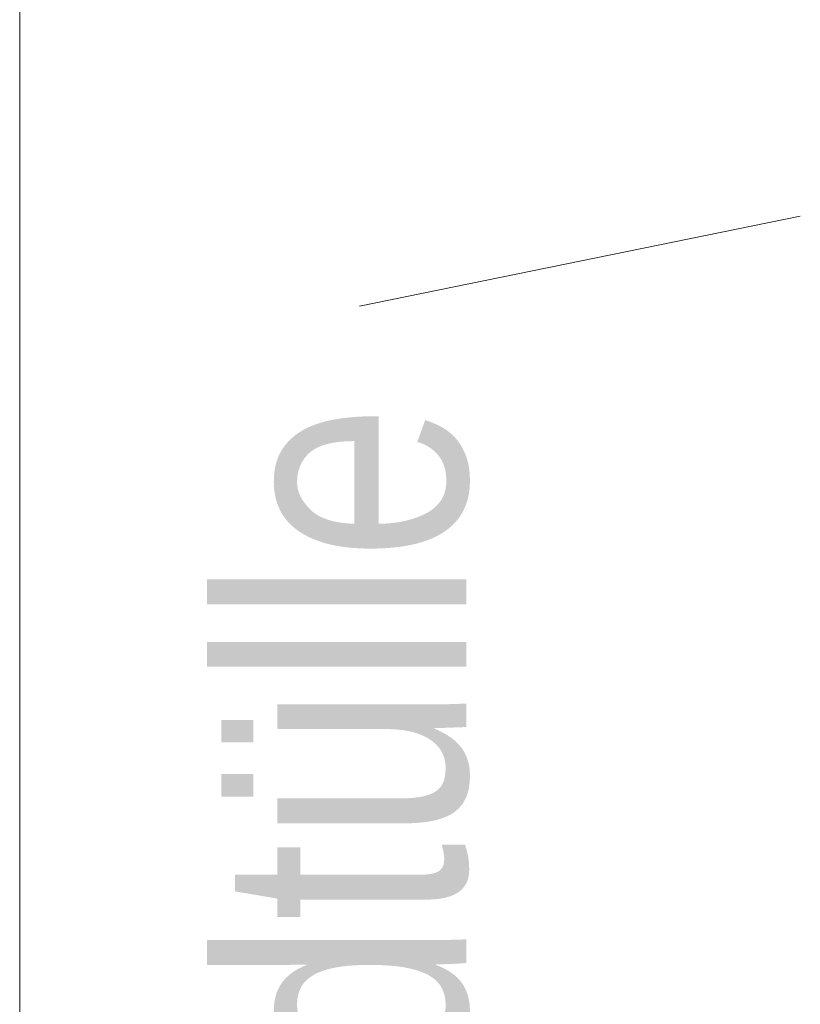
# Model space of a CAD drawing. Extents: x -500 to 300, y 62 to 1162.
# Tile 259 of 289: x 170.57 to 173.74, y 1071.47 to 1075.46. Entities that reach past the tile are written whole.
import ezdxf
from ezdxf.lldxf.tags import DXFTag

# ---------------------------------------------------------------- set-up
doc = ezdxf.new("R2010")
doc.units = 0
doc.layers.get('0').update_dxf_attribs({"lineweight": 13})
doc.layers.add('E_Detail_Beschriftung', color=7, linetype='Continuous', lineweight=13, true_color=0x009900)
doc.layers.add('E_Detail_Linie_Text_Bem', color=7, linetype='Continuous', lineweight=13)
doc.styles.get("Standard").update_dxf_attribs({"font": 'ARIALN.TTF'})
tags = doc.linetypes.add('fein_strichliert-A06G93S58I', pattern=[4, 1, -2, 1]).pattern_tags.tags
tags[8:9] = [DXFTag(74, 4), DXFTag(75, 0), DXFTag(340, '0'), DXFTag(46, 0.0), DXFTag(50, 0.0), DXFTag(44, 0.0), DXFTag(45, 0.0)]
tags[6:7] = [DXFTag(74, 4), DXFTag(75, 0), DXFTag(340, '0'), DXFTag(46, 0.0), DXFTag(50, 0.0), DXFTag(44, 0.0), DXFTag(45, 0.0)]
tags[4:5] = [DXFTag(74, 4), DXFTag(75, 0), DXFTag(340, '0'), DXFTag(46, 0.0), DXFTag(50, 0.0), DXFTag(44, 0.0), DXFTag(45, 0.0)]

# ---------------------------------------------------------------- blocks, each defined once
blk = doc.blocks.new('Referenz-A06G93SG8I')
at = {"layer": 'E_Detail_Linie_Text_Bem', "linetype": 'fein_strichliert-A06G93S58I', "ltscale": 0.65}
blk.add_line((170.5714, 1034.8055), (170.5714, 1087.6847), dxfattribs=at)
at = {"layer": 'E_Detail_Linie_Text_Bem', "color": 0, "linetype": 'Continuous', "ltscale": 0.13}
blk.add_line((171.9513, 1074.3011), (173.7412, 1074.6669), dxfattribs=at)
at = {"layer": 'E_Detail_Beschriftung', "linetype": 'Continuous', "ltscale": 0.13, "insert": (171.3854, 1068.2372), "char_height": 1, "attachment_point": 1, "rotation": 90}
blk.add_mtext('{\\fArial Narrow;4x Endtülle}', dxfattribs=at)

msp = doc.modelspace()

# ---------------------------------------------------------------- block references
at = {"color": 8, "lineweight": 25, "ltscale": 0.25, "true_color": 0x808080}
msp.add_blockref('Referenz-A06G93SG8I', (0, 0), dxfattribs=at)

doc.saveas('drawing.dxf')
